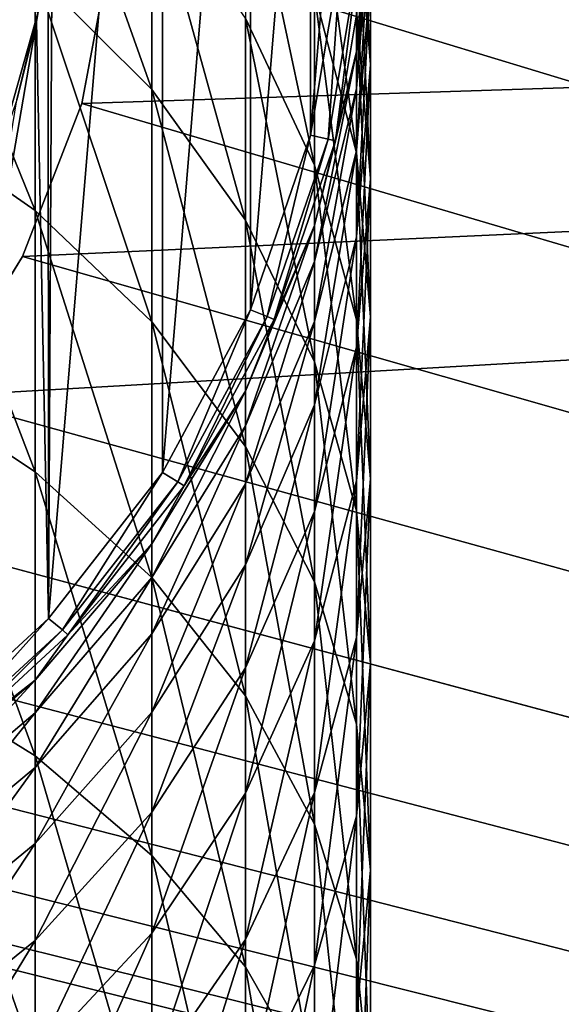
# Model space of a CAD drawing. Header units: millimetres. Extents: x -108 to 102, y -42 to 80.
# Tile 304 of 539: x -59.26 to -55, y 25.5 to 33.24. Entities that reach past the tile are written whole.
import ezdxf

# ---------------------------------------------------------------- set-up
doc = ezdxf.new("R2010")
doc.units = ezdxf.units.MM
doc.header["$LTSCALE"] = 81.481481
for name, color, linetype in [('2723', 7, 'CONTINUOUS'), ('2725', 7, 'CONTINUOUS'), ('2727', 7, 'CONTINUOUS'), ('2736', 7, 'CONTINUOUS'), ('2745', 7, 'CONTINUOUS'), ('2747', 7, 'CONTINUOUS'), ('2783', 7, 'CONTINUOUS'), ('2784', 7, 'CONTINUOUS'), ('2789', 7, 'CONTINUOUS')]:
    doc.layers.add(name, color=color, linetype=linetype)

msp = doc.modelspace()

# ---------------------------------------------------------------- linework, layer by layer
at = {"layer": '2723', "color": 7, "linetype": 'CONTINUOUS', "true_color": 0xe6e6e6}
for points in [[(-59.0301, 28.5351, 82.05), (-59, 34.5, 82.05), (-58.1355, 39.3167, 82.05), (-59.0301, 28.5351, 82.05)], [(-58.1355, 29.6833, 82.05), (-59.0301, 28.5351, 82.05), (-58.1355, 39.3167, 82.05), (-58.1355, 29.6833, 82.05)], [(-57.4431, 38.0383, 82.05), (-58.1355, 29.6833, 82.05), (-58.1355, 39.3167, 82.05), (-57.4431, 38.0383, 82.05)], [(-57.4431, 30.9617, 82.05), (-58.1355, 29.6833, 82.05), (-57.4431, 38.0383, 82.05), (-57.4431, 30.9617, 82.05)], [(-56.9704, 36.6636, 82.05), (-57.4431, 30.9617, 82.05), (-57.4431, 38.0383, 82.05), (-56.9704, 36.6636, 82.05)], [(-56.9704, 32.3364, 82.05), (-57.4431, 30.9617, 82.05), (-56.9704, 36.6636, 82.05), (-56.9704, 32.3364, 82.05)], [(-56.7303, 35.2285, 82.05), (-56.9704, 32.3364, 82.05), (-56.9704, 36.6636, 82.05), (-56.7303, 35.2285, 82.05)], [(-56.7303, 33.7715, 82.05), (-56.9704, 32.3364, 82.05), (-56.7303, 35.2285, 82.05), (-56.7303, 33.7715, 82.05)], [(-59.0322, 33.8583, 82.05), (-59, 34.5, 82.05), (-59.0301, 28.5351, 82.05), (-59.0322, 33.8583, 82.05)], [(-59.1252, 33.2304, 82.05), (-59.0322, 33.8583, 82.05), (-59.0301, 28.5351, 82.05), (-59.1252, 33.2304, 82.05)], [(-59.2799, 32.6142, 82.05), (-59.1252, 33.2304, 82.05), (-60.1031, 27.5494, 82.05), (-59.2799, 32.6142, 82.05)], [(-60.1031, 27.5494, 82.05), (-59.1252, 33.2304, 82.05), (-59.0301, 28.5351, 82.05), (-60.1031, 27.5494, 82.05)]]:
    msp.add_3dface(points, dxfattribs=at)
at = {"layer": '2725', "color": 7, "linetype": 'CONTINUOUS', "true_color": 0xe6e6e6}
for points in [[(-56.7754, 32.2906, 82.25), (-56.5307, 33.7568, 82.25), (-56.7754, 32.2906, 182.05), (-56.7754, 32.2906, 82.25)], [(-56.7754, 32.2906, 182.05), (-56.5307, 33.7568, 82.25), (-56.5307, 33.7568, 182.05), (-56.7754, 32.2906, 182.05)], [(-57.258, 30.8847, 82.25), (-56.7754, 32.2906, 82.25), (-57.258, 30.8847, 182.05), (-57.258, 30.8847, 82.25)], [(-57.258, 30.8847, 182.05), (-56.7754, 32.2906, 82.25), (-56.7754, 32.2906, 182.05), (-57.258, 30.8847, 182.05)], [(-57.9655, 29.5775, 82.25), (-57.258, 30.8847, 82.25), (-57.9655, 29.5775, 182.05), (-57.9655, 29.5775, 82.25)], [(-57.9655, 29.5775, 182.05), (-57.258, 30.8847, 82.25), (-57.258, 30.8847, 182.05), (-57.9655, 29.5775, 182.05)], [(-58.8785, 28.4045, 82.25), (-57.9655, 29.5775, 82.25), (-58.8785, 28.4045, 182.05), (-58.8785, 28.4045, 82.25)], [(-58.8785, 28.4045, 182.05), (-57.9655, 29.5775, 82.25), (-57.9655, 29.5775, 182.05), (-58.8785, 28.4045, 182.05)], [(-59.9721, 27.3977, 82.25), (-58.8785, 28.4045, 82.25), (-59.9721, 27.3977, 182.05), (-59.9721, 27.3977, 82.25)], [(-59.9721, 27.3977, 182.05), (-58.8785, 28.4045, 82.25), (-58.8785, 28.4045, 182.05), (-59.9721, 27.3977, 182.05)]]:
    msp.add_3dface(points, dxfattribs=at)
at = {"layer": '2727', "color": 7, "linetype": 'CONTINUOUS', "true_color": 0xe6e6e6}
for points in [[(-58.2188, 34.3246, 204.3655), (-59.136, 35.277, 204.8618), (-58.2188, 32.6934, 207.2499), (-58.2188, 34.3246, 204.3655)], [(-58.2188, 32.6934, 207.2499), (-59.136, 35.277, 204.8618), (-59.136, 33.6095, 207.8103), (-58.2188, 32.6934, 207.2499)], [(-56.5, 33.5923, 190.8386), (-56.6108, 34.9705, 191.1264), (-56.5, 32.8904, 193.7047), (-56.5, 33.5923, 190.8386)], [(-56.5, 32.8904, 193.7047), (-56.6108, 34.9705, 191.1264), (-56.6108, 34.2457, 194.0863), (-56.5, 32.8904, 193.7047)], [(-56.9405, 33.455, 200.3719), (-57.4809, 34.6507, 200.8941), (-56.9405, 32.0997, 203.2061), (-56.9405, 33.455, 200.3719)], [(-56.9405, 32.0997, 203.2061), (-57.4809, 34.6507, 200.8941), (-57.4809, 33.2568, 203.809), (-56.9405, 32.0997, 203.2061)], [(-56.6108, 33.3196, 196.9895), (-56.9405, 34.6128, 197.4514), (-56.6108, 32.1965, 199.8223), (-56.6108, 33.3196, 196.9895)], [(-56.6108, 32.1965, 199.8223), (-56.9405, 34.6128, 197.4514), (-56.9405, 33.455, 200.3719), (-56.6108, 32.1965, 199.8223)], [(-59.136, 33.6095, 207.8103), (-60.2099, 34.3919, 208.289), (-59.136, 31.7436, 210.6376), (-59.136, 33.6095, 207.8103)], [(-59.136, 31.7436, 210.6376), (-60.2099, 34.3919, 208.289), (-60.2099, 32.4914, 211.1687), (-59.136, 31.7436, 210.6376)], [(-56.6108, 32.9944, 184.8996), (-56.5307, 33.7568, 182.05), (-56.5, 34.399, 184.9961), (-56.6108, 32.9944, 184.8996)], [(-56.6108, 32.9944, 184.8996), (-56.5, 34.399, 184.9961), (-56.6108, 32.7012, 187.7386), (-56.6108, 32.9944, 184.8996)], [(-56.6108, 32.7012, 187.7386), (-56.5, 34.399, 184.9961), (-56.5, 34.0959, 187.9312), (-56.6108, 32.7012, 187.7386)], [(-57.4809, 33.2568, 203.809), (-58.2188, 34.3246, 204.3655), (-57.4809, 31.6662, 206.6215), (-57.4809, 33.2568, 203.809)], [(-57.4809, 31.6662, 206.6215), (-58.2188, 34.3246, 204.3655), (-58.2188, 32.6934, 207.2499), (-57.4809, 31.6662, 206.6215)], [(-56.5, 32.8904, 193.7047), (-56.6108, 34.2457, 194.0863), (-56.5, 31.9937, 196.5158), (-56.5, 32.8904, 193.7047)], [(-56.5, 31.9937, 196.5158), (-56.6108, 34.2457, 194.0863), (-56.6108, 33.3196, 196.9895), (-56.5, 31.9937, 196.5158)], [(-56.6108, 32.7012, 187.7386), (-56.5, 34.0959, 187.9312), (-56.6108, 32.2141, 190.5509), (-56.6108, 32.7012, 187.7386)], [(-56.6108, 32.2141, 190.5509), (-56.5, 34.0959, 187.9312), (-56.5, 33.5923, 190.8386), (-56.6108, 32.2141, 190.5509)], [(-56.7754, 32.2906, 182.05), (-56.5307, 33.7568, 182.05), (-56.6108, 32.9944, 184.8996), (-56.7754, 32.2906, 182.05)], [(-58.2188, 32.6934, 207.2499), (-59.136, 33.6095, 207.8103), (-58.2188, 30.8682, 210.0157), (-58.2188, 32.6934, 207.2499)], [(-58.2188, 30.8682, 210.0157), (-59.136, 33.6095, 207.8103), (-59.136, 31.7436, 210.6376), (-58.2188, 30.8682, 210.0157)], [(-56.6108, 32.2141, 190.5509), (-56.5, 33.5923, 190.8386), (-56.6108, 31.5352, 193.3231), (-56.6108, 32.2141, 190.5509)], [(-56.6108, 31.5352, 193.3231), (-56.5, 33.5923, 190.8386), (-56.5, 32.8904, 193.7047), (-56.6108, 31.5352, 193.3231)], [(-56.6108, 32.1965, 199.8223), (-56.9405, 33.455, 200.3719), (-56.6108, 30.8819, 202.5715), (-56.6108, 32.1965, 199.8223)], [(-56.6108, 30.8819, 202.5715), (-56.9405, 33.455, 200.3719), (-56.9405, 32.0997, 203.2061), (-56.6108, 30.8819, 202.5715)], [(-56.5, 31.9937, 196.5158), (-56.6108, 33.3196, 196.9895), (-56.5, 30.9063, 199.2589), (-56.5, 31.9937, 196.5158)], [(-56.5, 30.9063, 199.2589), (-56.6108, 33.3196, 196.9895), (-56.6108, 32.1965, 199.8223), (-56.5, 30.9063, 199.2589)], [(-56.9405, 32.0997, 203.2061), (-57.4809, 33.2568, 203.809), (-56.9405, 30.5532, 205.9407), (-56.9405, 32.0997, 203.2061)], [(-56.9405, 30.5532, 205.9407), (-57.4809, 33.2568, 203.809), (-57.4809, 31.6662, 206.6215), (-56.9405, 30.5532, 205.9407)], [(-56.9405, 31.6243, 184.8055), (-56.7754, 32.2906, 182.05), (-56.6108, 32.9944, 184.8996), (-56.9405, 31.6243, 184.8055)], [(-56.9405, 31.6243, 184.8055), (-56.6108, 32.9944, 184.8996), (-56.9405, 31.3409, 187.5508), (-56.9405, 31.6243, 184.8055)], [(-56.9405, 31.3409, 187.5508), (-56.6108, 32.9944, 184.8996), (-56.6108, 32.7012, 187.7386), (-56.9405, 31.3409, 187.5508)], [(-56.6108, 31.5352, 193.3231), (-56.5, 32.8904, 193.7047), (-56.6108, 30.6679, 196.0422), (-56.6108, 31.5352, 193.3231)], [(-56.6108, 30.6679, 196.0422), (-56.5, 32.8904, 193.7047), (-56.5, 31.9937, 196.5158), (-56.6108, 30.6679, 196.0422)], [(-57.4809, 31.6662, 206.6215), (-58.2188, 32.6934, 207.2499), (-57.4809, 29.8865, 209.3183), (-57.4809, 31.6662, 206.6215)], [(-57.4809, 29.8865, 209.3183), (-58.2188, 32.6934, 207.2499), (-58.2188, 30.8682, 210.0157), (-57.4809, 29.8865, 209.3183)], [(-56.9405, 31.3409, 187.5508), (-56.6108, 32.7012, 187.7386), (-56.9405, 30.8698, 190.2702), (-56.9405, 31.3409, 187.5508)], [(-56.9405, 30.8698, 190.2702), (-56.6108, 32.7012, 187.7386), (-56.6108, 32.2141, 190.5509), (-56.9405, 30.8698, 190.2702)], [(-59.136, 31.7436, 210.6376), (-60.2099, 32.4914, 211.1687), (-59.136, 29.6883, 213.3302), (-59.136, 31.7436, 210.6376)], [(-59.136, 29.6883, 213.3302), (-60.2099, 32.4914, 211.1687), (-60.2099, 30.3979, 213.9114), (-59.136, 29.6883, 213.3302)], [(-57.258, 30.8847, 182.05), (-56.7754, 32.2906, 182.05), (-56.9405, 31.6243, 184.8055), (-57.258, 30.8847, 182.05)], [(-56.9405, 30.8698, 190.2702), (-56.6108, 32.2141, 190.5509), (-56.9405, 30.2134, 192.9509), (-56.9405, 30.8698, 190.2702)], [(-56.9405, 30.2134, 192.9509), (-56.6108, 32.2141, 190.5509), (-56.6108, 31.5352, 193.3231), (-56.9405, 30.2134, 192.9509)], [(-56.5, 30.9063, 199.2589), (-56.6108, 32.1965, 199.8223), (-56.5, 29.6333, 201.9209), (-56.5, 30.9063, 199.2589)], [(-56.5, 29.6333, 201.9209), (-56.6108, 32.1965, 199.8223), (-56.6108, 30.8819, 202.5715), (-56.5, 29.6333, 201.9209)], [(-56.6108, 30.8819, 202.5715), (-56.9405, 32.0997, 203.2061), (-56.6108, 29.3817, 205.224), (-56.6108, 30.8819, 202.5715)], [(-56.6108, 29.3817, 205.224), (-56.9405, 32.0997, 203.2061), (-56.9405, 30.5532, 205.9407), (-56.6108, 29.3817, 205.224)], [(-56.6108, 30.6679, 196.0422), (-56.5, 31.9937, 196.5158), (-56.6108, 29.616, 198.6954), (-56.6108, 30.6679, 196.0422)], [(-56.6108, 29.616, 198.6954), (-56.5, 31.9937, 196.5158), (-56.5, 30.9063, 199.2589), (-56.6108, 29.616, 198.6954)], [(-58.2188, 30.8682, 210.0157), (-59.136, 31.7436, 210.6376), (-58.2188, 28.8575, 212.6497), (-58.2188, 30.8682, 210.0157)], [(-58.2188, 28.8575, 212.6497), (-59.136, 31.7436, 210.6376), (-59.136, 29.6883, 213.3302), (-58.2188, 28.8575, 212.6497)], [(-56.9405, 30.5532, 205.9407), (-57.4809, 31.6662, 206.6215), (-56.9405, 28.8228, 208.5627), (-56.9405, 30.5532, 205.9407)], [(-56.9405, 28.8228, 208.5627), (-57.4809, 31.6662, 206.6215), (-57.4809, 29.8865, 209.3183), (-56.9405, 28.8228, 208.5627)], [(-57.4809, 30.3226, 184.7161), (-57.258, 30.8847, 182.05), (-56.9405, 31.6243, 184.8055), (-57.4809, 30.3226, 184.7161)], [(-57.4809, 30.3226, 184.7161), (-56.9405, 31.6243, 184.8055), (-57.4809, 30.0484, 187.3723), (-57.4809, 30.3226, 184.7161)], [(-57.4809, 30.0484, 187.3723), (-56.9405, 31.6243, 184.8055), (-56.9405, 31.3409, 187.5508), (-57.4809, 30.0484, 187.3723)], [(-56.9405, 30.2134, 192.9509), (-56.6108, 31.5352, 193.3231), (-56.9405, 29.3747, 195.5802), (-56.9405, 30.2134, 192.9509)], [(-56.9405, 29.3747, 195.5802), (-56.6108, 31.5352, 193.3231), (-56.6108, 30.6679, 196.0422), (-56.9405, 29.3747, 195.5802)], [(-57.4809, 30.0484, 187.3723), (-56.9405, 31.3409, 187.5508), (-57.4809, 29.5926, 190.0035), (-57.4809, 30.0484, 187.3723)], [(-57.4809, 29.5926, 190.0035), (-56.9405, 31.3409, 187.5508), (-56.9405, 30.8698, 190.2702), (-57.4809, 29.5926, 190.0035)], [(-56.6108, 29.616, 198.6954), (-56.5, 30.9063, 199.2589), (-56.6108, 28.3847, 201.2703), (-56.6108, 29.616, 198.6954)], [(-56.6108, 28.3847, 201.2703), (-56.5, 30.9063, 199.2589), (-56.5, 29.6333, 201.9209), (-56.6108, 28.3847, 201.2703)], [(-57.4809, 29.8865, 209.3183), (-58.2188, 30.8682, 210.0157), (-57.4809, 27.926, 211.8867), (-57.4809, 29.8865, 209.3183)], [(-57.4809, 27.926, 211.8867), (-58.2188, 30.8682, 210.0157), (-58.2188, 28.8575, 212.6497), (-57.4809, 27.926, 211.8867)], [(-57.9655, 29.5775, 182.05), (-57.258, 30.8847, 182.05), (-57.4809, 30.3226, 184.7161), (-57.9655, 29.5775, 182.05)], [(-57.4809, 29.5926, 190.0035), (-56.9405, 30.8698, 190.2702), (-57.4809, 28.9575, 192.5972), (-57.4809, 29.5926, 190.0035)], [(-57.4809, 28.9575, 192.5972), (-56.9405, 30.8698, 190.2702), (-56.9405, 30.2134, 192.9509), (-57.4809, 28.9575, 192.5972)], [(-56.5, 29.6333, 201.9209), (-56.6108, 30.8819, 202.5715), (-56.5, 28.1807, 204.4893), (-56.5, 29.6333, 201.9209)], [(-56.5, 28.1807, 204.4893), (-56.6108, 30.8819, 202.5715), (-56.6108, 29.3817, 205.224), (-56.5, 28.1807, 204.4893)], [(-56.9405, 29.3747, 195.5802), (-56.6108, 30.6679, 196.0422), (-56.9405, 28.3576, 198.1458), (-56.9405, 29.3747, 195.5802)], [(-56.9405, 28.3576, 198.1458), (-56.6108, 30.6679, 196.0422), (-56.6108, 29.616, 198.6954), (-56.9405, 28.3576, 198.1458)], [(-56.6108, 29.3817, 205.224), (-56.9405, 30.5532, 205.9407), (-56.6108, 27.7033, 207.7674), (-56.6108, 29.3817, 205.224)], [(-56.6108, 27.7033, 207.7674), (-56.9405, 30.5532, 205.9407), (-56.9405, 28.8228, 208.5627), (-56.6108, 27.7033, 207.7674)], [(-59.136, 29.6883, 213.3302), (-60.2099, 30.3979, 213.9114), (-59.136, 27.4532, 215.8756), (-59.136, 29.6883, 213.3302)], [(-59.136, 27.4532, 215.8756), (-60.2099, 30.3979, 213.9114), (-60.2099, 28.1212, 216.5041), (-59.136, 27.4532, 215.8756)], [(-58.2188, 29.1213, 184.6336), (-57.9655, 29.5775, 182.05), (-57.4809, 30.3226, 184.7161), (-58.2188, 29.1213, 184.6336)], [(-58.2188, 29.1213, 184.6336), (-57.4809, 30.3226, 184.7161), (-58.2188, 28.8556, 187.2076), (-58.2188, 29.1213, 184.6336)], [(-58.2188, 28.8556, 187.2076), (-57.4809, 30.3226, 184.7161), (-57.4809, 30.0484, 187.3723), (-58.2188, 28.8556, 187.2076)], [(-57.4809, 28.9575, 192.5972), (-56.9405, 30.2134, 192.9509), (-57.4809, 28.1459, 195.1413), (-57.4809, 28.9575, 192.5972)], [(-57.4809, 28.1459, 195.1413), (-56.9405, 30.2134, 192.9509), (-56.9405, 29.3747, 195.5802), (-57.4809, 28.1459, 195.1413)], [(-58.2188, 28.8556, 187.2076), (-57.4809, 30.0484, 187.3723), (-58.2188, 28.4139, 189.7574), (-58.2188, 28.8556, 187.2076)], [(-58.2188, 28.4139, 189.7574), (-57.4809, 30.0484, 187.3723), (-57.4809, 29.5926, 190.0035), (-58.2188, 28.4139, 189.7574)], [(-56.9405, 28.8228, 208.5627), (-57.4809, 29.8865, 209.3183), (-56.9405, 26.9166, 211.0599), (-56.9405, 28.8228, 208.5627)], [(-56.9405, 26.9166, 211.0599), (-57.4809, 29.8865, 209.3183), (-57.4809, 27.926, 211.8867), (-56.9405, 26.9166, 211.0599)], [(-58.2188, 28.8575, 212.6497), (-59.136, 29.6883, 213.3302), (-58.2188, 26.671, 215.1397), (-58.2188, 28.8575, 212.6497)], [(-58.2188, 26.671, 215.1397), (-59.136, 29.6883, 213.3302), (-59.136, 27.4532, 215.8756), (-58.2188, 26.671, 215.1397)], [(-58.2188, 28.4139, 189.7574), (-57.4809, 29.5926, 190.0035), (-58.2188, 27.7984, 192.2708), (-58.2188, 28.4139, 189.7574)], [(-58.2188, 27.7984, 192.2708), (-57.4809, 29.5926, 190.0035), (-57.4809, 28.9575, 192.5972), (-58.2188, 27.7984, 192.2708)], [(-56.9405, 28.3576, 198.1458), (-56.6108, 29.616, 198.6954), (-56.9405, 27.1669, 200.6357), (-56.9405, 28.3576, 198.1458)], [(-56.9405, 27.1669, 200.6357), (-56.6108, 29.616, 198.6954), (-56.6108, 28.3847, 201.2703), (-56.9405, 27.1669, 200.6357)], [(-56.6108, 28.3847, 201.2703), (-56.5, 29.6333, 201.9209), (-56.6108, 26.9797, 203.7546), (-56.6108, 28.3847, 201.2703)], [(-56.6108, 26.9797, 203.7546), (-56.5, 29.6333, 201.9209), (-56.5, 28.1807, 204.4893), (-56.6108, 26.9797, 203.7546)], [(-58.8785, 28.4045, 182.05), (-57.9655, 29.5775, 182.05), (-58.2188, 29.1213, 184.6336), (-58.8785, 28.4045, 182.05)], [(-57.4809, 28.1459, 195.1413), (-56.9405, 29.3747, 195.5802), (-57.4809, 27.1618, 197.6237), (-57.4809, 28.1459, 195.1413)], [(-57.4809, 27.1618, 197.6237), (-56.9405, 29.3747, 195.5802), (-56.9405, 28.3576, 198.1458), (-57.4809, 27.1618, 197.6237)], [(-56.5, 28.1807, 204.4893), (-56.6108, 29.3817, 205.224), (-56.5, 26.5555, 206.9521), (-56.5, 28.1807, 204.4893)], [(-56.5, 26.5555, 206.9521), (-56.6108, 29.3817, 205.224), (-56.6108, 27.7033, 207.7674), (-56.5, 26.5555, 206.9521)], [(-59.136, 28.05, 184.56), (-58.8785, 28.4045, 182.05), (-58.2188, 29.1213, 184.6336), (-59.136, 28.05, 184.56)], [(-59.136, 28.05, 184.56), (-58.2188, 29.1213, 184.6336), (-59.136, 27.7918, 187.0608), (-59.136, 28.05, 184.56)], [(-59.136, 27.7918, 187.0608), (-58.2188, 29.1213, 184.6336), (-58.2188, 28.8556, 187.2076), (-59.136, 27.7918, 187.0608)], [(-58.2188, 27.7984, 192.2708), (-57.4809, 28.9575, 192.5972), (-58.2188, 27.012, 194.7362), (-58.2188, 27.7984, 192.2708)], [(-58.2188, 27.012, 194.7362), (-57.4809, 28.9575, 192.5972), (-57.4809, 28.1459, 195.1413), (-58.2188, 27.012, 194.7362)], [(-59.136, 27.7918, 187.0608), (-58.2188, 28.8556, 187.2076), (-59.136, 27.3627, 189.5379), (-59.136, 27.7918, 187.0608)], [(-59.136, 27.3627, 189.5379), (-58.2188, 28.8556, 187.2076), (-58.2188, 28.4139, 189.7574), (-59.136, 27.3627, 189.5379)], [(-57.4809, 27.926, 211.8867), (-58.2188, 28.8575, 212.6497), (-57.4809, 25.794, 214.3146), (-57.4809, 27.926, 211.8867)], [(-57.4809, 25.794, 214.3146), (-58.2188, 28.8575, 212.6497), (-58.2188, 26.671, 215.1397), (-57.4809, 25.794, 214.3146)], [(-56.6108, 27.7033, 207.7674), (-56.9405, 28.8228, 208.5627), (-56.6108, 25.8543, 210.1898), (-56.6108, 27.7033, 207.7674)], [(-56.6108, 25.8543, 210.1898), (-56.9405, 28.8228, 208.5627), (-56.9405, 26.9166, 211.0599), (-56.6108, 25.8543, 210.1898)], [(-59.9721, 27.3977, 182.05), (-58.8785, 28.4045, 182.05), (-59.136, 28.05, 184.56), (-59.9721, 27.3977, 182.05)], [(-59.136, 27.3627, 189.5379), (-58.2188, 28.4139, 189.7574), (-59.136, 26.7647, 191.9798), (-59.136, 27.3627, 189.5379)], [(-59.136, 26.7647, 191.9798), (-58.2188, 28.4139, 189.7574), (-58.2188, 27.7984, 192.2708), (-59.136, 26.7647, 191.9798)], [(-57.4809, 27.1618, 197.6237), (-56.9405, 28.3576, 198.1458), (-57.4809, 26.0098, 200.0327), (-57.4809, 27.1618, 197.6237)], [(-57.4809, 26.0098, 200.0327), (-56.9405, 28.3576, 198.1458), (-56.9405, 27.1669, 200.6357), (-57.4809, 26.0098, 200.0327)], [(-56.9405, 27.1669, 200.6357), (-56.6108, 28.3847, 201.2703), (-56.9405, 25.8083, 203.038), (-56.9405, 27.1669, 200.6357)], [(-56.9405, 25.8083, 203.038), (-56.6108, 28.3847, 201.2703), (-56.6108, 26.9797, 203.7546), (-56.9405, 25.8083, 203.038)], [(-59.136, 27.4532, 215.8756), (-60.2099, 28.1212, 216.5041), (-59.136, 25.0487, 218.2617), (-59.136, 27.4532, 215.8756)], [(-59.136, 25.0487, 218.2617), (-60.2099, 28.1212, 216.5041), (-60.2099, 25.6721, 218.9345), (-59.136, 25.0487, 218.2617)], [(-58.2188, 27.012, 194.7362), (-57.4809, 28.1459, 195.1413), (-58.2188, 26.0583, 197.1417), (-58.2188, 27.012, 194.7362)], [(-58.2188, 26.0583, 197.1417), (-57.4809, 28.1459, 195.1413), (-57.4809, 27.1618, 197.6237), (-58.2188, 26.0583, 197.1417)], [(-56.6108, 26.9797, 203.7546), (-56.5, 28.1807, 204.4893), (-56.6108, 25.4077, 206.1368), (-56.6108, 26.9797, 203.7546)], [(-56.6108, 25.4077, 206.1368), (-56.5, 28.1807, 204.4893), (-56.5, 26.5555, 206.9521), (-56.6108, 25.4077, 206.1368)], [(-60.2099, 27.1349, 184.4972), (-59.9721, 27.3977, 182.05), (-59.136, 28.05, 184.56), (-60.2099, 27.1349, 184.4972)], [(-60.2099, 27.1349, 184.4972), (-59.136, 28.05, 184.56), (-60.2099, 26.8832, 186.9353), (-60.2099, 27.1349, 184.4972)], [(-60.2099, 26.8832, 186.9353), (-59.136, 28.05, 184.56), (-59.136, 27.7918, 187.0608), (-60.2099, 26.8832, 186.9353)], [(-56.9405, 26.9166, 211.0599), (-57.4809, 27.926, 211.8867), (-56.9405, 24.8437, 213.4205), (-56.9405, 26.9166, 211.0599)], [(-56.9405, 24.8437, 213.4205), (-57.4809, 27.926, 211.8867), (-57.4809, 25.794, 214.3146), (-56.9405, 24.8437, 213.4205)], [(-60.2099, 26.8832, 186.9353), (-59.136, 27.7918, 187.0608), (-60.2099, 26.4648, 189.3504), (-60.2099, 26.8832, 186.9353)], [(-60.2099, 26.4648, 189.3504), (-59.136, 27.7918, 187.0608), (-59.136, 27.3627, 189.5379), (-60.2099, 26.4648, 189.3504)], [(-59.136, 26.7647, 191.9798), (-58.2188, 27.7984, 192.2708), (-59.136, 26.0007, 194.3749), (-59.136, 26.7647, 191.9798)], [(-59.136, 26.0007, 194.3749), (-58.2188, 27.7984, 192.2708), (-58.2188, 27.012, 194.7362), (-59.136, 26.0007, 194.3749)], [(-56.5, 26.5555, 206.9521), (-56.6108, 27.7033, 207.7674), (-56.5, 24.7651, 209.2976), (-56.5, 26.5555, 206.9521)], [(-56.5, 24.7651, 209.2976), (-56.6108, 27.7033, 207.7674), (-56.6108, 25.8543, 210.1898), (-56.5, 24.7651, 209.2976)], [(-58.2188, 26.671, 215.1397), (-59.136, 27.4532, 215.8756), (-58.2188, 24.3189, 217.4739), (-58.2188, 26.671, 215.1397)], [(-58.2188, 24.3189, 217.4739), (-59.136, 27.4532, 215.8756), (-59.136, 25.0487, 218.2617), (-58.2188, 24.3189, 217.4739)], [(-60.2099, 26.4648, 189.3504), (-59.136, 27.3627, 189.5379), (-60.2099, 25.8818, 191.7312), (-60.2099, 26.4648, 189.3504)], [(-60.2099, 25.8818, 191.7312), (-59.136, 27.3627, 189.5379), (-59.136, 26.7647, 191.9798), (-60.2099, 25.8818, 191.7312)], [(-58.2188, 26.0583, 197.1417), (-57.4809, 27.1618, 197.6237), (-58.2188, 24.942, 199.4763), (-58.2188, 26.0583, 197.1417)], [(-58.2188, 24.942, 199.4763), (-57.4809, 27.1618, 197.6237), (-57.4809, 26.0098, 200.0327), (-58.2188, 24.942, 199.4763)], [(-57.4809, 26.0098, 200.0327), (-56.9405, 27.1669, 200.6357), (-57.4809, 24.6953, 202.3571), (-57.4809, 26.0098, 200.0327)], [(-57.4809, 24.6953, 202.3571), (-56.9405, 27.1669, 200.6357), (-56.9405, 25.8083, 203.038), (-57.4809, 24.6953, 202.3571)], [(-59.136, 26.0007, 194.3749), (-58.2188, 27.012, 194.7362), (-59.136, 25.0742, 196.712), (-59.136, 26.0007, 194.3749)], [(-59.136, 25.0742, 196.712), (-58.2188, 27.012, 194.7362), (-58.2188, 26.0583, 197.1417), (-59.136, 25.0742, 196.712)], [(-56.9405, 25.8083, 203.038), (-56.6108, 26.9797, 203.7546), (-56.9405, 24.2881, 205.3415), (-56.9405, 25.8083, 203.038)], [(-56.9405, 24.2881, 205.3415), (-56.6108, 26.9797, 203.7546), (-56.6108, 25.4077, 206.1368), (-56.9405, 24.2881, 205.3415)], [(-56.6108, 25.8543, 210.1898), (-56.9405, 26.9166, 211.0599), (-56.6108, 23.8435, 212.4796), (-56.6108, 25.8543, 210.1898)], [(-56.6108, 23.8435, 212.4796), (-56.9405, 26.9166, 211.0599), (-56.9405, 24.8437, 213.4205), (-56.6108, 23.8435, 212.4796)], [(-60.2099, 25.8818, 191.7312), (-59.136, 26.7647, 191.9798), (-60.2099, 25.1369, 194.0663), (-60.2099, 25.8818, 191.7312)], [(-60.2099, 25.1369, 194.0663), (-59.136, 26.7647, 191.9798), (-59.136, 26.0007, 194.3749), (-60.2099, 25.1369, 194.0663)], [(-57.4809, 25.794, 214.3146), (-58.2188, 26.671, 215.1397), (-57.4809, 23.5005, 216.5906), (-57.4809, 25.794, 214.3146)], [(-57.4809, 23.5005, 216.5906), (-58.2188, 26.671, 215.1397), (-58.2188, 24.3189, 217.4739), (-57.4809, 23.5005, 216.5906)], [(-56.6108, 25.4077, 206.1368), (-56.5, 26.5555, 206.9521), (-56.6108, 23.6759, 208.4055), (-56.6108, 25.4077, 206.1368)], [(-56.6108, 23.6759, 208.4055), (-56.5, 26.5555, 206.9521), (-56.5, 24.7651, 209.2976), (-56.6108, 23.6759, 208.4055)], [(-59.136, 25.0742, 196.712), (-58.2188, 26.0583, 197.1417), (-59.136, 23.9896, 198.98), (-59.136, 25.0742, 196.712)], [(-59.136, 23.9896, 198.98), (-58.2188, 26.0583, 197.1417), (-58.2188, 24.942, 199.4763), (-59.136, 23.9896, 198.98)], [(-60.2099, 25.1369, 194.0663), (-59.136, 26.0007, 194.3749), (-60.2099, 24.2336, 196.3449), (-60.2099, 25.1369, 194.0663)], [(-60.2099, 24.2336, 196.3449), (-59.136, 26.0007, 194.3749), (-59.136, 25.0742, 196.712), (-60.2099, 24.2336, 196.3449)], [(-58.2188, 24.942, 199.4763), (-57.4809, 26.0098, 200.0327), (-58.2188, 23.6681, 201.7287), (-58.2188, 24.942, 199.4763)], [(-58.2188, 23.6681, 201.7287), (-57.4809, 26.0098, 200.0327), (-57.4809, 24.6953, 202.3571), (-58.2188, 23.6681, 201.7287)], [(-57.4809, 24.6953, 202.3571), (-56.9405, 25.8083, 203.038), (-57.4809, 23.2244, 204.5859), (-57.4809, 24.6953, 202.3571)], [(-57.4809, 23.2244, 204.5859), (-56.9405, 25.8083, 203.038), (-56.9405, 24.2881, 205.3415), (-57.4809, 23.2244, 204.5859)], [(-56.9405, 24.8437, 213.4205), (-57.4809, 25.794, 214.3146), (-56.9405, 22.6138, 215.6334), (-56.9405, 24.8437, 213.4205)], [(-56.9405, 22.6138, 215.6334), (-57.4809, 25.794, 214.3146), (-57.4809, 23.5005, 216.5906), (-56.9405, 22.6138, 215.6334)], [(-56.5, 24.7651, 209.2976), (-56.6108, 25.8543, 210.1898), (-56.5, 22.8181, 211.5148), (-56.5, 24.7651, 209.2976)], [(-56.5, 22.8181, 211.5148), (-56.6108, 25.8543, 210.1898), (-56.6108, 23.8435, 212.4796), (-56.5, 22.8181, 211.5148)], [(-59.136, 25.0487, 218.2617), (-60.2099, 25.6721, 218.9345), (-59.136, 22.4863, 220.4772), (-59.136, 25.0487, 218.2617)], [(-59.136, 22.4863, 220.4772), (-60.2099, 25.6721, 218.9345), (-60.2099, 23.062, 221.1912), (-59.136, 22.4863, 220.4772)]]:
    msp.add_3dface(points, dxfattribs=at)
at = {"layer": '2736', "color": 7, "linetype": 'CONTINUOUS', "true_color": 0xe6e6e6}
for points in [[(-59.0322, 33.8583, 82.05), (-59.1252, 33.2304, 82.05), (-59.1106, 33.3059, 94.0497), (-59.0322, 33.8583, 82.05)], [(-59.1106, 33.3059, 94.0497), (-59.2799, 32.6142, 82.05), (-59.4388, 32.1523, 94.0497), (-59.1106, 33.3059, 94.0497)], [(-59.1252, 33.2304, 82.05), (-59.2799, 32.6142, 82.05), (-59.1106, 33.3059, 94.0497), (-59.1252, 33.2304, 82.05)]]:
    msp.add_3dface(points, dxfattribs=at)
at = {"layer": '2745', "color": 7, "linetype": 'CONTINUOUS', "true_color": 0xe6e6e6}
for points in [[(-56.9704, 32.3364, 82.05), (-56.7303, 33.7715, 82.05), (-56.8322, 32.305, 82.1086), (-56.9704, 32.3364, 82.05)], [(-56.8322, 32.305, 82.1086), (-56.7303, 33.7715, 82.05), (-56.5891, 33.7616, 82.1086), (-56.8322, 32.305, 82.1086)], [(-56.7754, 32.2906, 82.25), (-56.8322, 32.305, 82.1086), (-56.5891, 33.7616, 82.1086), (-56.7754, 32.2906, 82.25)], [(-56.5307, 33.7568, 82.25), (-56.7754, 32.2906, 82.25), (-56.5891, 33.7616, 82.1086), (-56.5307, 33.7568, 82.25)], [(-57.4431, 30.9617, 82.05), (-56.9704, 32.3364, 82.05), (-57.3117, 30.9083, 82.1086), (-57.4431, 30.9617, 82.05)], [(-57.3117, 30.9083, 82.1086), (-56.9704, 32.3364, 82.05), (-56.8322, 32.305, 82.1086), (-57.3117, 30.9083, 82.1086)], [(-57.258, 30.8847, 82.25), (-57.3117, 30.9083, 82.1086), (-56.8322, 32.305, 82.1086), (-57.258, 30.8847, 82.25)], [(-56.7754, 32.2906, 82.25), (-57.258, 30.8847, 82.25), (-56.8322, 32.305, 82.1086), (-56.7754, 32.2906, 82.25)], [(-58.1355, 29.6833, 82.05), (-57.4431, 30.9617, 82.05), (-58.0145, 29.6095, 82.1086), (-58.1355, 29.6833, 82.05)], [(-58.0145, 29.6095, 82.1086), (-57.4431, 30.9617, 82.05), (-57.3117, 30.9083, 82.1086), (-58.0145, 29.6095, 82.1086)], [(-57.9655, 29.5775, 82.25), (-58.0145, 29.6095, 82.1086), (-57.3117, 30.9083, 82.1086), (-57.9655, 29.5775, 82.25)], [(-57.258, 30.8847, 82.25), (-57.9655, 29.5775, 82.25), (-57.3117, 30.9083, 82.1086), (-57.258, 30.8847, 82.25)], [(-59.0301, 28.5351, 82.05), (-58.1355, 29.6833, 82.05), (-58.9216, 28.4441, 82.1086), (-59.0301, 28.5351, 82.05)], [(-58.9216, 28.4441, 82.1086), (-58.1355, 29.6833, 82.05), (-58.0145, 29.6095, 82.1086), (-58.9216, 28.4441, 82.1086)], [(-58.8785, 28.4045, 82.25), (-58.9216, 28.4441, 82.1086), (-58.0145, 29.6095, 82.1086), (-58.8785, 28.4045, 82.25)], [(-57.9655, 29.5775, 82.25), (-58.8785, 28.4045, 82.25), (-58.0145, 29.6095, 82.1086), (-57.9655, 29.5775, 82.25)], [(-60.1031, 27.5494, 82.05), (-59.0301, 28.5351, 82.05), (-60.0081, 27.444, 82.1086), (-60.1031, 27.5494, 82.05)], [(-60.0081, 27.444, 82.1086), (-59.0301, 28.5351, 82.05), (-58.9216, 28.4441, 82.1086), (-60.0081, 27.444, 82.1086)], [(-59.9721, 27.3977, 82.25), (-60.0081, 27.444, 82.1086), (-58.9216, 28.4441, 82.1086), (-59.9721, 27.3977, 82.25)], [(-58.8785, 28.4045, 82.25), (-59.9721, 27.3977, 82.25), (-58.9216, 28.4441, 82.1086), (-58.8785, 28.4045, 82.25)]]:
    msp.add_3dface(points, dxfattribs=at)
at = {"layer": '2747', "color": 7, "linetype": 'CONTINUOUS', "true_color": 0xe6e6e6}
msp.add_3dface([(-59.509, 33.3521, 94.4498), (-59.1106, 33.3059, 94.0497), (-59.4388, 32.1523, 94.0497), (-59.509, 33.3521, 94.4498)], dxfattribs=at)
at = {"layer": '2783', "color": 7, "linetype": 'CONTINUOUS', "true_color": 0x96918c}
for points in [[(-58.5301, 35.1472, 82.05), (-58.5301, 33.8528, 82.05), (87.5, -10.5, 82.05), (-58.5301, 35.1472, 82.05)], [(33.7808, 33.3745, 82.05), (-58.5301, 35.1472, 82.05), (34.0236, 31.1443, 82.05), (33.7808, 33.3745, 82.05)], [(34.0236, 31.1443, 82.05), (-58.5301, 35.1472, 82.05), (34.5065, 28.9481, 82.05), (34.0236, 31.1443, 82.05)], [(34.5065, 28.9481, 82.05), (-58.5301, 35.1472, 82.05), (35.2245, 26.8193, 82.05), (34.5065, 28.9481, 82.05)], [(35.2245, 26.8193, 82.05), (-58.5301, 35.1472, 82.05), (36.1664, 24.7822, 82.05), (35.2245, 26.8193, 82.05)], [(36.1664, 24.7822, 82.05), (-58.5301, 35.1472, 82.05), (37.3269, 22.8539, 82.05), (36.1664, 24.7822, 82.05)], [(37.3269, 22.8539, 82.05), (-58.5301, 35.1472, 82.05), (38.6843, 21.0684, 82.05), (37.3269, 22.8539, 82.05)], [(38.6843, 21.0684, 82.05), (-58.5301, 35.1472, 82.05), (40.2315, 19.4345, 82.05), (38.6843, 21.0684, 82.05)], [(40.2315, 19.4345, 82.05), (-58.5301, 35.1472, 82.05), (41.9428, 17.9816, 82.05), (40.2315, 19.4345, 82.05)], [(41.9428, 17.9816, 82.05), (-58.5301, 35.1472, 82.05), (43.8012, 16.7209, 82.05), (41.9428, 17.9816, 82.05)], [(43.8012, 16.7209, 82.05), (-58.5301, 35.1472, 82.05), (87.5, -10.5, 82.05), (43.8012, 16.7209, 82.05)], [(-58.5301, 33.8528, 82.05), (-58.768, 32.5834, 82.05), (87.5, -10.5, 82.05), (-58.5301, 33.8528, 82.05)], [(-58.768, 32.5834, 82.05), (-59.234, 31.3807, 82.05), (87.5, -10.5, 82.05), (-58.768, 32.5834, 82.05)], [(-59.234, 31.3807, 82.05), (-59.9131, 30.2829, 82.05), (87.5, -10.5, 82.05), (-59.234, 31.3807, 82.05)], [(-59.9131, 30.2829, 82.05), (-60.7847, 29.3264, 82.05), (87.5, -10.5, 82.05), (-59.9131, 30.2829, 82.05)], [(-60.7847, 29.3264, 82.05), (-61.8164, 28.5481, 82.05), (87.5, -10.5, 82.05), (-60.7847, 29.3264, 82.05)], [(-61.8164, 28.5481, 82.05), (-62.9713, 27.9733, 82.05), (87.5, -10.5, 82.05), (-61.8164, 28.5481, 82.05)], [(-62.9713, 27.9733, 82.05), (-64.2102, 27.62, 82.05), (87.5, -10.5, 82.05), (-62.9713, 27.9733, 82.05)], [(87.5, -10.5, 82.05), (-66.7898, 27.62, 82.05), (-92.5, -10.5, 82.05), (87.5, -10.5, 82.05)], [(-65.5, 27.5, 82.05), (-66.7898, 27.62, 82.05), (87.5, -10.5, 82.05), (-65.5, 27.5, 82.05)], [(-64.2102, 27.62, 82.05), (-65.5, 27.5, 82.05), (87.5, -10.5, 82.05), (-64.2102, 27.62, 82.05)]]:
    msp.add_3dface(points, dxfattribs=at)
at = {"layer": '2784', "color": 7, "linetype": 'CONTINUOUS', "true_color": 0x96918c}
for points in [[(-59.9131, 30.2829, 80.05), (33.7808, 35.6255, 80.05), (-92.5, -10.5, 80.05), (-59.9131, 30.2829, 80.05)], [(33.7808, 35.6255, 80.05), (33.7808, 33.3745, 80.05), (-92.5, -10.5, 80.05), (33.7808, 35.6255, 80.05)], [(-59.9131, 30.2829, 80.05), (-59.234, 31.3807, 80.05), (33.7808, 35.6255, 80.05), (-59.9131, 30.2829, 80.05)], [(-59.234, 31.3807, 80.05), (-58.768, 32.5834, 80.05), (33.7808, 35.6255, 80.05), (-59.234, 31.3807, 80.05)], [(-58.768, 32.5834, 80.05), (-58.5301, 33.8528, 80.05), (33.7808, 35.6255, 80.05), (-58.768, 32.5834, 80.05)], [(33.7808, 33.3745, 80.05), (34.0236, 31.1443, 80.05), (-92.5, -10.5, 80.05), (33.7808, 33.3745, 80.05)], [(34.0236, 31.1443, 80.05), (34.5065, 28.9481, 80.05), (-92.5, -10.5, 80.05), (34.0236, 31.1443, 80.05)], [(34.5065, 28.9481, 80.05), (35.2245, 26.8193, 80.05), (-92.5, -10.5, 80.05), (34.5065, 28.9481, 80.05)], [(35.2245, 26.8193, 80.05), (36.1664, 24.7822, 80.05), (-92.5, -10.5, 80.05), (35.2245, 26.8193, 80.05)]]:
    msp.add_3dface(points, dxfattribs=at)
at = {"layer": '2789', "color": 7, "linetype": 'CONTINUOUS', "true_color": 0x96918c}
for points in [[(-58.768, 32.5834, 82.05), (-58.5301, 33.8528, 82.05), (-58.768, 32.5834, 80.05), (-58.768, 32.5834, 82.05)], [(-58.5301, 33.8528, 82.05), (-58.5301, 33.8528, 80.05), (-58.768, 32.5834, 80.05), (-58.5301, 33.8528, 82.05)], [(-59.234, 31.3807, 82.05), (-58.768, 32.5834, 82.05), (-59.234, 31.3807, 80.05), (-59.234, 31.3807, 82.05)], [(-58.768, 32.5834, 82.05), (-58.768, 32.5834, 80.05), (-59.234, 31.3807, 80.05), (-58.768, 32.5834, 82.05)], [(-59.9131, 30.2829, 82.05), (-59.234, 31.3807, 82.05), (-59.9131, 30.2829, 80.05), (-59.9131, 30.2829, 82.05)], [(-59.234, 31.3807, 82.05), (-59.234, 31.3807, 80.05), (-59.9131, 30.2829, 80.05), (-59.234, 31.3807, 82.05)]]:
    msp.add_3dface(points, dxfattribs=at)

doc.saveas('drawing.dxf')
